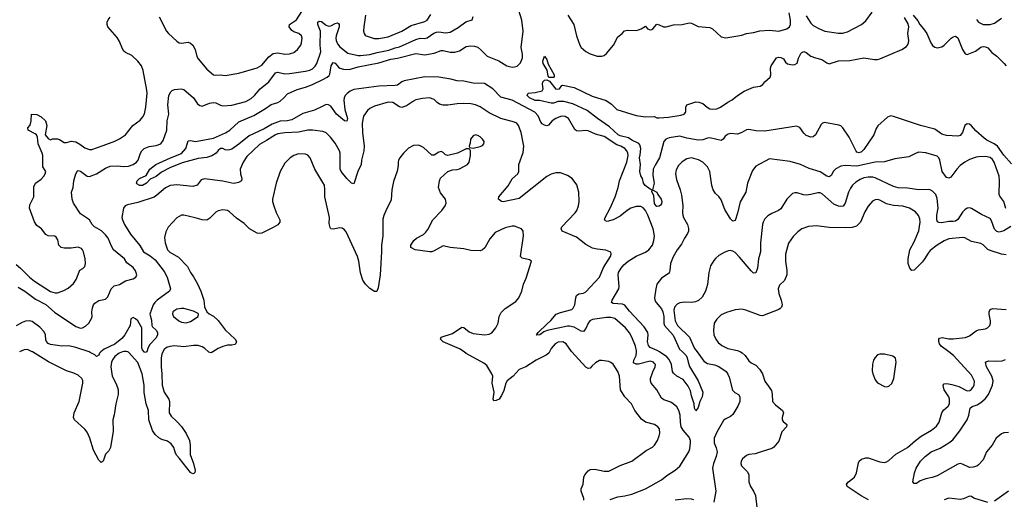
# Model space of a CAD drawing. Header units: inches. Extents: x 1834610 to 2027685, y 642842 to 774116.
# Tile 341 of 632: x 1947362 to 1955934, y 708718 to 712891. Entities that reach past the tile are written whole.
import ezdxf

# ---------------------------------------------------------------- set-up
doc = ezdxf.new("R2010")
doc.units = ezdxf.units.IN
doc.header["$MEASUREMENT"] = 0
for name, color, linetype in [('B9740', 7, 'Continuous'), ('B9741', 7, 'Continuous'), ('B9750', 7, 'Continuous'), ('B9751', 7, 'Continuous')]:
    doc.layers.add(name, color=color, linetype=linetype)

msp = doc.modelspace()

# ---------------------------------------------------------------- linework, layer by layer
at = {"layer": 'B9740', "color": 5}
for points, elevation in [([(1948258.3, 710000), (1948228.9, 709990), (1948190, 709961.4), (1948168.6, 709931.4), (1948160.5, 709910), (1948155.8, 709870), (1948167.5, 709790), (1948199.3, 709730), (1948214.6, 709690), (1948220.3, 709670), (1948219, 709630), (1948200.3, 709550), (1948185.9, 709454.1), (1948171.6, 709408.4), (1948174.7, 709310), (1948153, 709170), (1948138.6, 709141.4), (1948110.4, 709110), (1948090, 709049.3), (1948070, 709039.3), (1948050, 709059), (1948005.3, 709145.3), (1947972, 709250), (1947950, 709303.7), (1947930, 709327.4), (1947839.6, 709410), (1947831.2, 709430), (1947837.2, 709470), (1947879.9, 709570), (1947911.5, 709730), (1947911.5, 709751.5), (1947903.6, 709770), (1947870, 709796.9), (1947834.2, 709814.2), (1947770, 709834.8), (1947613.1, 709913.1), (1947473.8, 710000)], 380), ([(1948069.9, 710000), (1948058.2, 709990), (1948050, 709971.8), (1948030, 709961.2), (1948016.3, 709976.3), (1947976.7, 709996.7), (1947967, 710000)], 360), ([(1948609.6, 710000), (1948599.7, 709980.3), (1948594, 709950), (1948593.9, 709870), (1948600.4, 709810), (1948601.3, 709710), (1948618.6, 709650), (1948659.5, 709590), (1948665.3, 709570), (1948663.7, 709470), (1948680.3, 709440.2), (1948730, 709396.5), (1948770.6, 709350.6), (1948810.8, 709290), (1948839, 709230), (1948846.8, 709190), (1948846.8, 709106.8), (1948874.9, 709030), (1948890.3, 708970), (1948887.1, 708952.9), (1948877.3, 708942.7), (1948870, 708941.2), (1948850, 708952.7), (1948754.6, 709074.6), (1948730, 709098.4), (1948718.4, 709118.4), (1948705.3, 709170), (1948681.8, 709201.8), (1948650, 709223.7), (1948599, 709239), (1948573.4, 709253.4), (1948542.3, 709282.3), (1948517.7, 709317.7), (1948487.2, 709410), (1948483.4, 709490), (1948464.1, 709550), (1948446.2, 709646.2), (1948445.4, 709710), (1948428.4, 709810), (1948390, 709909.8), (1948310, 709997.8), (1948304.1, 710000)], 380), ([(1948467.6, 710000), (1948462.5, 709997.5), (1948450, 709995.6), (1948446.3, 710000)], 360), ([(1949044, 710000), (1949030, 709991.2), (1949010, 709997.4), (1949007.1, 710000)], 380)]:
    msp.add_lwpolyline(points, dxfattribs=dict(at, elevation=elevation))
at = {"layer": 'B9741', "color": 5}
for points, elevation in [([(1948575.6, 712915.6), (1948641.3, 712790), (1948657.3, 712770), (1948730, 712702.7), (1948750, 712690.3), (1948770, 712687.6), (1948830, 712696.4), (1948850, 712686), (1948868.1, 712668.1), (1948890, 712630.7), (1948905, 712570), (1948914.9, 712550), (1948990, 712461.3), (1949050.4, 712410.4), (1949070, 712407), (1949110, 712411.7), (1949150, 712406.3), (1949270, 712424.9), (1949430, 712471.2), (1949470, 712495.9), (1949530, 712567.7), (1949570, 712596.8), (1949610, 712601.6), (1949670, 712591.6), (1949710, 712592.6), (1949750, 712605.8), (1949781, 712630), (1949808.7, 712670), (1949814.8, 712690), (1949821.5, 712730), (1949816.4, 712750), (1949791.6, 712770), (1949750, 712785.3), (1949730, 712798), (1949708.9, 712830), (1949711.2, 712850), (1949770.8, 712890), (1949818.7, 712961.3)], 380), ([(1947330, 710762), (1947370, 710730.3), (1947446.3, 710650), (1947490, 710616.5), (1947630, 710526.3), (1947670, 710513.7), (1947690, 710515.8), (1947745.1, 710534.9), (1947784.2, 710555.8), (1947830, 710595.5), (1947854.7, 710630), (1947887, 710713), (1947912.8, 710727.2), (1947930, 710744), (1947935.8, 710770), (1947933.3, 710810), (1947917.7, 710870), (1947908.9, 710890), (1947899.3, 710899.3), (1947870, 710910.4), (1947810, 710902), (1947750, 710903.2), (1947721.7, 710910), (1947703.4, 710930), (1947695.5, 710975.5), (1947680.2, 711000.2), (1947668, 711008), (1947610, 711009.8), (1947590, 711022.4), (1947552.3, 711070), (1947510, 711099.3), (1947491.1, 711131.1), (1947447.2, 711250), (1947450, 711278.8), (1947484, 711350), (1947484, 711436), (1947499.3, 711470), (1947550, 711504.4), (1947573.3, 711530), (1947584.5, 711550), (1947589.2, 711570), (1947563.7, 711610), (1947562.9, 711710), (1947558, 711730), (1947522, 711810), (1947517.2, 711870), (1947507.8, 711887.8), (1947496.9, 711896.9), (1947436, 711930), (1947434, 711950), (1947452.5, 711972.5), (1947460.9, 712010), (1947466, 712070), (1947510, 712066), (1947550, 712046.3), (1947586.7, 712010), (1947599.6, 711970), (1947582.8, 711890), (1947610, 711856), (1947630, 711846.8), (1947647, 711853), (1947690, 711854), (1947710, 711848), (1947750, 711823), (1947770, 711821.3), (1947810, 711832.7), (1947850, 711827.3), (1947886.9, 711806.9), (1947930, 711774.9), (1947970, 711760.3), (1947990, 711762.6), (1948090, 711796.3), (1948190, 711832.6), (1948230, 711853.8), (1948282.4, 711890), (1948345.6, 711970), (1948410, 712017.7), (1948434.5, 712045.5), (1948448.3, 712071.7), (1948460.7, 712130), (1948471, 712251), (1948470, 712278), (1948438.2, 712450), (1948421.4, 712490), (1948391.1, 712530), (1948337.8, 712577.8), (1948284.6, 712604.6), (1948270, 712616.3), (1948256.5, 712636.5), (1948230, 712702.4), (1948210, 712736.3), (1948128.7, 712830), (1948122.4, 712850), (1948124.2, 712870), (1948131.1, 712890), (1948150, 712913.7)], 380), ([(1947350, 710563.8), (1947408.1, 710530), (1947498.8, 710458.8), (1947590, 710412.3), (1947666, 710346), (1947850, 710221), (1947890, 710207.9), (1947910, 710211.1), (1947935.8, 710224.2), (1947963.5, 710250), (1947988.3, 710290), (1947993.7, 710310), (1947991.3, 710350), (1947995.6, 710384.4), (1948005.6, 710410), (1948016.6, 710423.4), (1948050, 710446.4), (1948110, 710458.4), (1948130, 710480.3), (1948158.4, 710550), (1948184.4, 710575.6), (1948230, 710586), (1948282.5, 710617.5), (1948350, 710635.9), (1948373.3, 710650), (1948380.8, 710670), (1948370, 710705.6), (1948350, 710734.3), (1948296, 710776), (1948274, 710810), (1948179.5, 710890), (1948161.2, 710921.2), (1948132.2, 710990), (1948110, 711019.7), (1948073.5, 711053.5), (1948014.5, 711090), (1947992.3, 711110), (1947968.7, 711150), (1947890, 711200.9), (1947830, 711293.3), (1947818.2, 711330), (1947813.8, 711390), (1947826.4, 711430), (1947833, 711490), (1947850, 711550.8), (1947864.7, 711575.2), (1947870, 711578.4), (1947890, 711572.4), (1947950, 711530.2), (1947970, 711527.7), (1948030, 711550.1), (1948110, 711599.2), (1948150, 711615.1), (1948210, 711619.5), (1948270, 711612.5), (1948310, 711615), (1948350, 711630.2), (1948377.8, 711650), (1948394, 711670), (1948413.6, 711730), (1948424.8, 711750), (1948447.1, 711770), (1948490, 711786.8), (1948550, 711796.5), (1948590, 711810.4), (1948610, 711840.7), (1948644.2, 711930), (1948647, 712010), (1948659.2, 712070), (1948653.1, 712150), (1948661.1, 712230), (1948677.3, 712262.7), (1948690, 712275.2), (1948710, 712284.8), (1948769.2, 712289.2), (1948790, 712284.2), (1948875.5, 712210), (1948910, 712158), (1948930, 712142.8), (1948950, 712139.1), (1949015.3, 712164.7), (1949050, 712171.1), (1949070, 712168.1), (1949110, 712146.9), (1949130, 712141.3), (1949210, 712147.2), (1949330, 712180.2), (1949376.1, 712203.9), (1949405.4, 712230), (1949455.1, 712290), (1949530, 712350.2), (1949590, 712429.2), (1949610, 712434), (1949670, 712420.6), (1949710, 712422.3), (1949850, 712442), (1949887.5, 712452.5), (1949910, 712464.4), (1949934.6, 712485.4), (1949949.7, 712510), (1949985, 712610), (1949979, 712670), (1949979.7, 712790), (1949958, 712850), (1949958.4, 712870), (1949970, 712878), (1949990, 712875.8), (1950000, 712867.4)], 360), ([(1950000, 712137.7), (1949930, 712104.9), (1949826.4, 712073.6), (1949730, 712020.7), (1949690, 712010.9), (1949630, 712006.9), (1949559.1, 711980.9), (1949490, 711940.1), (1949358.8, 711881.2), (1949270, 711807.4), (1949210, 711765.1), (1949190, 711757.6), (1949170, 711757), (1949150, 711759.3), (1949130, 711769.2), (1949110, 711769), (1949090, 711753.2), (1949071.3, 711730), (1949034.8, 711705.2), (1948990, 711692.6), (1948916.7, 711683.3), (1948775.2, 711644.8), (1948670, 711602.9), (1948597.2, 711562.8), (1948550, 711526.2), (1948498, 711502), (1948465.5, 711470), (1948430, 711449.6), (1948407, 711447), (1948382, 711462), (1948379, 711470), (1948386, 711490), (1948403.7, 711510), (1948463.9, 711536.1), (1948494, 711590), (1948547, 711630), (1948675.1, 711690), (1948772.1, 711727.9), (1948809.7, 711770), (1948830, 711837.3), (1948850, 711839.3), (1948891.8, 711831.8), (1949050, 711860.4), (1949154.6, 711905.4), (1949190.4, 711929.6), (1949270, 712000.8), (1949401.6, 712058.4), (1949503.1, 712116.9), (1949550, 712152.6), (1949610, 712169.5), (1949630, 712181.6), (1949662, 712210), (1949693, 712247), (1949777.8, 712282.2), (1949850, 712303.3), (1949910, 712326.8), (1950000, 712371.2)], 340), ([(1950000, 711917.8), (1949910.9, 711930.9), (1949870, 711929.8), (1949788, 711912), (1949670, 711907.3), (1949610, 711899.1), (1949587.8, 711890), (1949510, 711838.4), (1949450, 711805.1), (1949340.9, 711699.1), (1949306.4, 711650), (1949281.3, 711590), (1949284, 711550), (1949295.3, 711510), (1949293, 711490), (1949266.6, 711473.4), (1949230, 711465.1), (1949210, 711467.3), (1949130, 711487.3), (1948972.4, 711507.6), (1948941.7, 711498.3), (1948907.4, 711452.6), (1948870, 711438.5), (1948730, 711454.6), (1948671.9, 711448.1), (1948630, 711426.6), (1948556.9, 711363.1), (1948531.9, 711348.1), (1948390, 711299.2), (1948301.1, 711278.9), (1948279.3, 711270), (1948265.3, 711250), (1948252.4, 711170), (1948256.5, 711150), (1948274.3, 711110), (1948325.5, 711025.5), (1948406.7, 710926.7), (1948440.3, 710870), (1948496.8, 710836.8), (1948541, 710801), (1948619.9, 710699.9), (1948646, 710650), (1948674, 710550), (1948667.6, 710530), (1948558, 710450), (1948537.4, 710430), (1948524.7, 710410), (1948494, 710330), (1948510, 710278), (1948512.2, 710230), (1948518, 710218), (1948550.2, 710190), (1948562, 710170), (1948562, 710150), (1948550, 710123.6), (1948495.5, 710064.5), (1948480.6, 710039.4), (1948470, 710001.2), (1948467.6, 710000)], 360), ([(1950000, 711474.7), (1949931.1, 711590), (1949890, 711689.2), (1949870, 711712), (1949850, 711722), (1949790, 711723.6), (1949750, 711709.6), (1949717.3, 711690), (1949670, 711642.7), (1949629, 711571), (1949594, 711470), (1949562.8, 711330), (1949563.1, 711310), (1949573.4, 711270), (1949594.6, 711214.6), (1949627.7, 711150), (1949627.3, 711130), (1949610, 711106.6), (1949570, 711083.7), (1949470, 711034), (1949450, 711029.4), (1949430, 711034.5), (1949363.7, 711070), (1949316.4, 711116.4), (1949250, 711163), (1949190, 711218), (1949169.8, 711229.8), (1949130, 711236.9), (1949091.3, 711228.7), (1949070, 711216.3), (1949016.9, 711163.1), (1948990, 711147.8), (1948950, 711149.7), (1948890, 711168.2), (1948790, 711189.4), (1948770, 711189.3), (1948730, 711166.6), (1948654.7, 711085.3), (1948633.5, 711046.5), (1948623.1, 710996.9), (1948628, 710950), (1948648.6, 710890), (1948670, 710868.5), (1948743.9, 710823.9), (1948823, 710743), (1948848.8, 710690), (1948875.1, 710655.1), (1948910, 710593.4), (1948939.3, 710530), (1948966.4, 710450), (1948972.3, 710392.3), (1948990.4, 710350.4), (1949012.2, 710332.2), (1949050, 710310.4), (1949090, 710273.7), (1949152.1, 710192), (1949238, 710110), (1949250.4, 710090), (1949244.9, 710075.1), (1949234, 710066), (1949210, 710059.6), (1949170, 710058.3), (1949130, 710048.1), (1949090.7, 710029.3), (1949044, 710000)], 380), ([(1948446.3, 710000), (1948430, 710019.5), (1948426.1, 710033.9), (1948425.2, 710210), (1948389.6, 710269.6), (1948370, 710289.2), (1948350, 710299.3), (1948330.8, 710289.2), (1948323.8, 710230), (1948277.2, 710150), (1948250, 710116.7), (1948190, 710068.3), (1948096.9, 710023.1), (1948069.9, 710000)], 360), ([(1947967, 710000), (1947850, 710039.1), (1947790, 710052.5), (1947730, 710051.4), (1947690, 710055.9), (1947630, 710066.2), (1947610, 710073.8), (1947595.3, 710090), (1947590, 710104.5), (1947585.8, 710150), (1947576, 710176), (1947537.1, 710217.1), (1947470, 710264.8), (1947450, 710269.8), (1947413, 710267), (1947383.2, 710256.8), (1947330, 710227.8)], 360), ([(1949007.1, 710000), (1948974, 710030), (1948950, 710045.3), (1948915.4, 710055.4), (1948875.5, 710055.5), (1948790, 710046.1), (1948710, 710052.8), (1948670, 710048.7), (1948640.9, 710039.1), (1948619.8, 710020.2), (1948609.6, 710000)], 380), ([(1947473.8, 710000), (1947470, 710002.4), (1947430, 710021.2), (1947401.4, 710018.6), (1947361.7, 710000)], 380), ([(1948304.1, 710000), (1948290, 710005.3), (1948270, 710004), (1948258.3, 710000)], 380)]:
    msp.add_lwpolyline(points, dxfattribs=dict(at, elevation=elevation))
at = {"layer": 'B9741', "color": 5, "elevation": 380}
msp.add_lwpolyline([(1948770, 710379.1), (1948730, 710372.4), (1948695.5, 710350), (1948693, 710330), (1948700.5, 710310), (1948747.3, 710270), (1948770, 710259.5), (1948810, 710252.2), (1948850, 710264.2), (1948917.2, 710310), (1948919, 710330), (1948914.5, 710334.5), (1948875.8, 710355.8), (1948790, 710377.7)], close=True, dxfattribs=at)
at = {"layer": 'B9750', "color": 5}
for points, elevation in [([(1951973.8, 710000), (1951969.1, 709990.9), (1951946.9, 709973.1), (1951859.1, 709930), (1951768.7, 709871.3), (1951710, 709846.6), (1951657.1, 709790), (1951606, 709750), (1951594.3, 709730), (1951576.5, 709663.5), (1951558, 709622), (1951537.3, 709590), (1951510, 709577), (1951490, 709574), (1951483.6, 709590), (1951493.3, 709650), (1951476.8, 709730), (1951480.4, 709790), (1951473.7, 709810), (1951430, 709881.6), (1951403.3, 709903.3), (1951250, 709987.6), (1951230.7, 710000)], 380), ([(1952272.6, 708710), (1952273.4, 708726.6), (1952251.1, 708790), (1952249.6, 708810), (1952268, 708850), (1952274.2, 708910), (1952281, 708930), (1952310, 708967.2), (1952330, 708978.3), (1952370, 708981.8), (1952450, 708962), (1952490, 708963.1), (1952590, 709011.7), (1952690, 709050.3), (1952817.2, 709142.7), (1952870, 709172.2), (1952887.8, 709190), (1952914.3, 709230), (1952929.7, 709270), (1952934.3, 709294.3), (1952931.5, 709330), (1952917, 709350), (1952890, 709367.8), (1952810, 709389.7), (1952775.5, 709415.5), (1952717.4, 709490), (1952688.1, 709548.1), (1952629.6, 709610), (1952593, 709670), (1952585.1, 709790), (1952569.8, 709830), (1952530, 709894), (1952510, 709909.6), (1952490, 709917.6), (1952430, 709927), (1952410, 709924.5), (1952373.8, 709906.2), (1952342.5, 709877.5), (1952330, 709858), (1952310, 709855.3), (1952290, 709868.7), (1952170, 710000)], 380), ([(1952504.1, 708715.9), (1952570, 708739.5), (1952630, 708747.5), (1952690, 708762.3), (1952810, 708808.7), (1952950, 708886.7), (1952995.8, 708924.2), (1953070, 708972), (1953110, 709005.5), (1953188.6, 709130), (1953196.9, 709156.9), (1953202.3, 709210), (1953201.2, 709230), (1953190, 709258.7), (1953138.7, 709318.7), (1953121.4, 709350), (1953114, 709390), (1953111.7, 709451.7), (1953101.5, 709490), (1953082, 709522), (1953050, 709549.6), (1953030, 709562), (1952970, 709583.6), (1952950, 709598.4), (1952909.7, 709669.8), (1952859.7, 709730), (1952852.6, 709750), (1952854.5, 709770), (1952873.7, 709826.3), (1952894.5, 709870), (1952896, 709890), (1952890, 709899.6), (1952879.6, 709910), (1952850, 709918.9), (1952750, 709895), (1952730, 709894.6), (1952706, 709906), (1952707.8, 709930), (1952729, 709970), (1952731.9, 710000)], 360), ([(1953132.8, 710000), (1953165.2, 709970), (1953174.4, 709950), (1953180.4, 709910), (1953193.1, 709873.1), (1953267.6, 709750), (1953310.4, 709650), (1953304, 709610), (1953282, 709570), (1953270, 709518), (1953250, 709489), (1953236, 709510), (1953235.1, 709550), (1953210, 709619), (1953201, 709661), (1953182.5, 709702.5), (1953139.5, 709759.5), (1953084.5, 709790), (1953054.5, 709814.5), (1953045.7, 709830), (1953037.3, 709890), (1953015.8, 709935.7), (1952996.6, 709956.6), (1952931.8, 710000)], 340), ([(1953259.9, 710000), (1953319.6, 709919.6), (1953350, 709900.7), (1953410, 709889.2), (1953450, 709873.8), (1953511.8, 709830), (1953527.8, 709807.8), (1953540, 709780), (1953569, 709669), (1953588.8, 709648.8), (1953620.7, 709630), (1953633, 709610), (1953632, 709570), (1953614.4, 709530), (1953570, 709456), (1953550, 709438.7), (1953504.3, 709415.7), (1953490, 709403.7), (1953430, 709301.6), (1953407, 709250), (1953407.9, 709210), (1953427, 709167), (1953433, 709130), (1953425.5, 709090), (1953402.6, 709030), (1953393, 708990), (1953422.6, 708790), (1953406, 708694)], 360), ([(1953637, 710000), (1953652.9, 709992.8), (1953678, 709970), (1953710, 709923.1), (1953730, 709905.3), (1953770, 709886.4), (1953806.8, 709846.8), (1953829, 709809), (1953850, 709747.3), (1953906.1, 709666.1), (1953914.1, 709634.1), (1953917.4, 709570), (1953941, 709541), (1954003, 709490), (1954010.5, 709470), (1954001.3, 709430), (1954001.6, 709410), (1954010, 709394.8), (1954042, 709370), (1954038, 709350), (1953995.9, 709304.1), (1953970, 709225.2), (1953928.2, 709171.8), (1953910, 709160.9), (1953818, 709130), (1953765.5, 709114.5), (1953710, 709107.8), (1953690, 709099.7), (1953654.9, 709070), (1953642.4, 709050), (1953639.5, 709030), (1953644.9, 709010), (1953697.3, 708957.3), (1953710.3, 708930.3), (1953710.5, 708869.5), (1953724.9, 708830), (1953750.4, 708790), (1953767.2, 708750), (1953783.4, 708623.4)], 380), ([(1954753, 708713), (1954689.1, 708749.1), (1954566, 708830), (1954559.3, 708850), (1954577.2, 708870), (1954630, 708910.8), (1954647.6, 708950), (1954664.7, 709035.2), (1954672, 709050), (1954691.2, 709068.8), (1954730, 709080.3), (1954750, 709078.7), (1954850, 709043.1), (1954890, 709038.7), (1954910, 709044.2), (1954930, 709054.9), (1954988.7, 709111.3), (1955090, 709168), (1955160.4, 709230), (1955210, 709266.4), (1955299.6, 709320.4), (1955344, 709356), (1955366, 709390), (1955389.8, 709470.2), (1955406.2, 709493.8), (1955446, 709530), (1955456, 709550), (1955457.6, 709590), (1955451.8, 709610), (1955410.9, 709670), (1955403.5, 709690), (1955401.1, 709710), (1955410, 709723.8), (1955433.5, 709726.5), (1955478.1, 709718.1), (1955538.4, 709698.4), (1955610, 709662.6), (1955634.9, 709665.1), (1955650, 709675.3), (1955660.4, 709690), (1955670.7, 709710), (1955673.4, 709746.6), (1955650, 709798.9), (1955490.6, 709970.6), (1955450.8, 710000)], 380), ([(1955970, 709299), (1955930, 709296.5), (1955910, 709287.8), (1955864.4, 709250), (1955829.1, 709190), (1955780.3, 709130), (1955750, 709062.7), (1955710, 709017.2), (1955694.2, 709005.8), (1955663.1, 708996.9), (1955630, 708996.3), (1955570, 709024.4), (1955550, 709028.5), (1955530, 709025.1), (1955350, 708923.1), (1955307.5, 708907.5), (1955250, 708897.2), (1955202.4, 708877.6), (1955170, 708857.2), (1955150, 708855.3), (1955139, 708870), (1955152, 708950), (1955167.6, 708990), (1955204.7, 709050), (1955244.2, 709090), (1955296.9, 709130), (1955376.1, 709163.9), (1955451, 709209), (1955485, 709235), (1955546.4, 709313.6), (1955609.8, 709410), (1955626.8, 709450), (1955636.9, 709510), (1955655, 709525), (1955698.6, 709541.4), (1955730, 709559.4), (1955767.7, 709592.3), (1955795.3, 709630), (1955832.4, 709710), (1955838.6, 709750), (1955825.6, 709790), (1955779.6, 709870), (1955771.8, 709910), (1955781.6, 709918.4), (1955798.2, 709921.8), (1955870, 709919.3), (1955916, 709924), (1955944.9, 709935.1)], 360), ([(1955970, 708789.7), (1955850, 708701.3)], 380), ([(1953230, 708713.3), (1953210, 708720.8), (1953170, 708721), (1953070, 708710.4)], 360), ([(1955790, 708691.6), (1955670, 708729.4), (1955650, 708744), (1955630, 708745.2), (1955578, 708722), (1955550, 708717), (1955450, 708729.4), (1955410, 708715.1)], 380)]:
    msp.add_lwpolyline(points, dxfattribs=dict(at, elevation=elevation))
at = {"layer": 'B9750', "color": 5, "elevation": 420}
msp.add_lwpolyline([(1954890, 709980.5), (1954850, 709979.6), (1954830, 709974.5), (1954808.6, 709951.4), (1954796.3, 709930), (1954786.2, 709893.8), (1954784.1, 709835.9), (1954788.4, 709810), (1954810, 709757.3), (1954830, 709732.7), (1954890, 709699.1), (1954910, 709696.3), (1954930, 709702), (1954953.9, 709726.1), (1954972.8, 709770), (1954992.6, 709910), (1954987, 709947), (1954962.5, 709962.5)], close=True, dxfattribs=at)
at = {"layer": 'B9751', "color": 5}
for points, elevation in [([(1950000, 712371.2), (1950038, 712390), (1950055, 712405), (1950062.1, 712417.9), (1950075, 712490), (1950090, 712518), (1950110, 712512.6), (1950137.9, 712477.9), (1950150, 712469.4), (1950180.9, 712460.9), (1950230, 712457.2), (1950310, 712481.1), (1950490, 712515.6), (1950593.7, 712546.3), (1950650, 712554.6), (1950810, 712597.4), (1950890, 712584.2), (1950970, 712599.8), (1951030, 712623), (1951050, 712622.7), (1951110, 712608.3), (1951150, 712608.4), (1951190, 712620.3), (1951250, 712657.6), (1951290, 712664), (1951321, 712661), (1951350.8, 712650.8), (1951383.8, 712623.8), (1951432.9, 712572.9), (1951532.9, 712532.9), (1951604.4, 712490), (1951650, 712478.5), (1951670, 712479.3), (1951693, 712487), (1951723.3, 712516.7), (1951739.8, 712560.2), (1951740.8, 712590), (1951727.3, 712650), (1951745.5, 712790), (1951734.2, 712885.8), (1951707.7, 712970)], 340), ([(1952134.8, 712930), (1952187.8, 712850), (1952211, 712751), (1952237.3, 712670), (1952250, 712648.9), (1952290, 712614.3), (1952330, 712592.9), (1952390, 712572.4), (1952430, 712572.4), (1952450, 712580.4), (1952470, 712596.4), (1952532.1, 712667.9), (1952570, 712740.5), (1952606.6, 712770), (1952627.1, 712792.9), (1952650, 712800.2), (1952730, 712798), (1952750, 712801.3), (1952774, 712810), (1952810, 712834), (1952826.8, 712810), (1952850, 712803.1), (1952866.2, 712806.2), (1952874.5, 712810), (1952910, 712850.8), (1952930, 712847.3), (1952968.5, 712828.5), (1952990, 712828.2), (1953052.8, 712847.2), (1953130, 712850.3), (1953190, 712862.3), (1953210, 712859.6), (1953270, 712831.8), (1953370, 712822.4), (1953393.4, 712810), (1953470, 712742), (1953510, 712733), (1953650, 712757.4), (1953689.8, 712770.2), (1953750, 712778.6), (1953805.8, 712794.2), (1953890, 712799.4), (1953970, 712791), (1954041.3, 712810), (1954065.3, 712830), (1954073.9, 712850), (1954073.4, 712886.6), (1954061.6, 712950)], 340), ([(1954210, 712925.3), (1954250, 712860.3), (1954270, 712840.3), (1954324, 712810), (1954371.5, 712791.5), (1954490, 712774.6), (1954525.3, 712774.7), (1954570, 712784.9), (1954690, 712848), (1954730, 712882), (1954784.7, 712955.3)], 340), ([(1950000, 712867.4), (1950025.8, 712845.8), (1950050, 712835.5), (1950070, 712837.7), (1950110, 712858.5), (1950130, 712862.7), (1950137.4, 712857.4), (1950143.6, 712850), (1950144.5, 712830), (1950116.8, 712750), (1950114.3, 712730), (1950116.6, 712710), (1950130, 712679.7), (1950150, 712655.9), (1950220.1, 712600.1), (1950310, 712578.9), (1950330, 712578.5), (1950410, 712587), (1950473.9, 712606.1), (1950575.2, 712624.8), (1950630, 712644.7), (1950670, 712653.6), (1950810, 712719.6), (1950850, 712728.9), (1950890, 712727.5), (1950910, 712732.5), (1950966.8, 712773.2), (1950990, 712782.2), (1951010, 712785.2), (1951070, 712775.8), (1951110, 712783.6), (1951178.5, 712821.5), (1951246.5, 712873.5), (1951301.2, 712890), (1951310, 712918.8)], 360), ([(1950372.3, 712930), (1950356.9, 712830), (1950355.8, 712790), (1950360.5, 712770), (1950370, 712757.3), (1950378.8, 712750), (1950448.1, 712728.1), (1950490, 712727.4), (1950570, 712742.5), (1950689.7, 712790), (1950770, 712839.1), (1950890, 712873.7), (1950910, 712885.4), (1950942.8, 712937.2)], 380), ([(1955996.2, 711636.2), (1955930, 711711.2), (1955874.3, 711790), (1955847.1, 711810), (1955782.4, 711842.4), (1955759, 711859), (1955684.9, 711924.9), (1955650, 711967.1), (1955630, 711983.1), (1955610, 711984.7), (1955590.4, 711970), (1955570, 711909.2), (1955550, 711883.7), (1955530, 711876.2), (1955430, 711883.5), (1955390, 711895.6), (1955330, 711938.5), (1955205.2, 711970), (1954970, 712049.3), (1954946.4, 712053.6), (1954916, 712044), (1954833.2, 711966.8), (1954817.3, 711942.7), (1954797.3, 711890), (1954710, 711761.6), (1954690, 711741.5), (1954670, 711732.6), (1954650, 711739.6), (1954645.5, 711745.5), (1954584, 711870), (1954529.6, 711950), (1954510, 711966), (1954492.2, 711972.2), (1954370, 711996.9), (1954350, 711991.8), (1954340.3, 711979.8), (1954290, 711889.3), (1954270, 711872.3), (1954250.4, 711869.6), (1954210, 711883.6), (1954190, 711902.9), (1954153.5, 711953.5), (1954124.2, 711964.2), (1953850, 711920.9), (1953770, 711924.3), (1953710, 711935.4), (1953690, 711933.3), (1953650.1, 711909.9), (1953610, 711894.1), (1953550, 711900.8), (1953530, 711894.5), (1953503.9, 711876), (1953487.4, 711852.6), (1953470, 711840.4), (1953370, 711862.6), (1953350, 711861.1), (1953310, 711844.3), (1953270, 711842.4), (1953170, 711859.5), (1953110, 711877.6), (1953015.8, 711864.2), (1952988.5, 711851.5), (1952969.4, 711830), (1952933.1, 711690), (1952893.8, 711626.2), (1952877.8, 711590), (1952873.9, 711533.9), (1952886.7, 711470), (1952872, 711410), (1952910, 711391), (1952917.3, 711370), (1952947.7, 711330), (1952953, 711310), (1952950.4, 711289.6), (1952941.4, 711278.6), (1952930, 711269), (1952910, 711265.2), (1952890, 711289.3), (1952881.5, 711361.5), (1952866, 711394), (1952869, 711409), (1952850, 711416), (1952807.2, 711447.2), (1952794, 711470), (1952783.1, 711510), (1952770, 711532.7), (1952760.7, 711570), (1952765.6, 711630), (1952758, 711690), (1952765.2, 711714.8), (1952768.8, 711770), (1952761.9, 711801.9), (1952753.6, 711813.6), (1952690, 711844), (1952663, 711863), (1952590, 711880.4), (1952571.8, 711890), (1952498.2, 711958.1), (1952391.8, 712030), (1952301.7, 712101.7), (1952178.5, 712158.5), (1952099.7, 712179.7), (1952050, 712177.7), (1952010, 712163.8), (1951990, 712163.8), (1951888.4, 712188.4), (1951850, 712187.6), (1951801.5, 712210), (1951779.7, 712230), (1951789.6, 712250.4), (1951850, 712256.4), (1951910, 712270.8), (1951918.7, 712290), (1951914, 712330), (1951917.6, 712350), (1951930, 712365.5), (1951950, 712368.2), (1951974.9, 712354.9), (1952030, 712284.9), (1952062, 712290), (1952082, 712318), (1952090, 712322), (1952190, 712299.5), (1952345.8, 712225.8), (1952466.8, 712186.8), (1952515.2, 712155.2), (1952562, 712110), (1952730, 712057.3), (1952810, 712046), (1952890, 712047.7), (1952910, 712037.6), (1952930, 712035.6), (1953010, 712043.1), (1953118.7, 712061.3), (1953148, 712070), (1953158, 712082), (1953162, 712090), (1953162, 712130), (1953169, 712150), (1953250, 712176.3), (1953274.6, 712174.6), (1953310, 712162.8), (1953348.5, 712128.5), (1953370, 712116.4), (1953390, 712112), (1953430, 712115.3), (1953462.7, 712130), (1953526.5, 712173.5), (1953565.8, 712194.2), (1953610, 712230.7), (1953668.7, 712270), (1953750, 712302.8), (1953810, 712311.3), (1953832.9, 712327.1), (1953849.3, 712350.7), (1953895.3, 712390), (1953901.2, 712410), (1953899.3, 712470), (1953905.2, 712490), (1953950, 712558), (1953970, 712563.8), (1953990, 712563), (1954010.4, 712550.4), (1954030, 712521), (1954048, 712508), (1954090, 712497.3), (1954110, 712500.7), (1954130, 712512), (1954142.9, 712557.1), (1954162.9, 712597.1), (1954170, 712606), (1954190, 712614.8), (1954210, 712604.9), (1954250, 712572.7), (1954290, 712558), (1954345.5, 712545.5), (1954390, 712514.8), (1954410, 712507.3), (1954490, 712532.7), (1954590, 712534.9), (1954710, 712557.7), (1954804.2, 712544.2), (1954830, 712545.5), (1954850.2, 712550.2), (1955042, 712630), (1955081.4, 712658.6), (1955092.2, 712670), (1955101, 712690), (1955102.4, 712710), (1955093.6, 712770), (1955102, 712830), (1955095.8, 712855.8), (1955063.9, 712910)], 320), ([(1955141.7, 712930), (1955180.2, 712880.2), (1955197.4, 712850), (1955231.9, 712811.9), (1955261.1, 712770), (1955295.3, 712690), (1955310, 712666.4), (1955330, 712650.4), (1955350, 712644.9), (1955390, 712655.3), (1955411.6, 712668.4), (1955472.8, 712730), (1955490, 712741.2), (1955510, 712746.5), (1955530, 712734), (1955570, 712630.8), (1955593.7, 712593.7), (1955610, 712587.3), (1955683.3, 712616.7), (1955730, 712650.4), (1955750, 712657.1), (1955770, 712654.9), (1955790, 712644.9), (1955826.6, 712606.6), (1955870, 712573.4), (1955932.7, 712510), (1955950.4, 712490)], 320), ([(1955692.9, 712892.9), (1955708.4, 712870), (1955750.3, 712850.3), (1955810, 712848.2), (1955850, 712861.8), (1955910, 712904.9)], 340), ([(1952931.8, 710000), (1952912.7, 710012.7), (1952850, 710039.3), (1952835.8, 710055.8), (1952826.5, 710090), (1952834.2, 710145.8), (1952830.8, 710170), (1952799.5, 710219.5), (1952670, 710354.7), (1952630, 710407.3), (1952610, 710416.5), (1952530, 710422.6), (1952514.7, 710430), (1952519.8, 710450), (1952577.7, 710550), (1952580.2, 710570), (1952572, 710670), (1952576.3, 710690), (1952597.5, 710730), (1952621, 710759), (1952660.3, 710790), (1952727.8, 710832.2), (1952810, 710869.6), (1952840.7, 710890), (1952871.6, 710930), (1952884.1, 710970), (1952889.9, 711009.9), (1952878.1, 711070), (1952830, 711190.9), (1952810, 711231.7), (1952790, 711254.2), (1952770, 711264.8), (1952730, 711266.8), (1952681.3, 711250), (1952650, 711230.8), (1952590, 711181.8), (1952528.3, 711148.3), (1952475.6, 711135.6), (1952461.4, 711141.5), (1952454.5, 711150), (1952458.3, 711170), (1952504.1, 711250), (1952546.2, 711350), (1952571.1, 711430), (1952584.2, 711490), (1952648.8, 711650), (1952658.5, 711710), (1952656.8, 711730), (1952648.3, 711750), (1952629.6, 711770), (1952595.6, 711790), (1952561.2, 711801.2), (1952450, 711874.6), (1952374.2, 711894.2), (1952310, 711923.1), (1952290, 711925.8), (1952230, 711919.8), (1952210, 711923.5), (1952195.3, 711935.3), (1952139.7, 712030), (1952110, 712049.7), (1952090, 712052.1), (1952070, 712047.6), (1952030, 712031.3), (1951998.5, 712010), (1951965.6, 711974.4), (1951950, 711967.1), (1951930, 711972.5), (1951910, 711985), (1951898.5, 711998.5), (1951874.8, 712054.8), (1951845.6, 712085.6), (1951650, 712189.9), (1951550, 712215.4), (1951479.8, 712290), (1951410, 712334.2), (1951310, 712339), (1951230, 712354.6), (1951170, 712359.8), (1951114.4, 712374.4), (1951010, 712391.3), (1950890, 712392.4), (1950710, 712357.4), (1950688.5, 712350), (1950650, 712321.9), (1950630, 712317.1), (1950490, 712312), (1950270, 712284), (1950238.5, 712270), (1950212.6, 712250), (1950194.2, 712230), (1950186, 712210), (1950183.4, 712190), (1950192.1, 712110), (1950216.6, 712030), (1950210, 712006.6), (1950190, 712010.8), (1950119.9, 712070), (1950070, 712139.4), (1950050, 712151.3), (1950030, 712151.7), (1950000, 712137.7)], 340), ([(1952731.9, 710000), (1952732.8, 710010), (1952722, 710050), (1952690, 710129.4), (1952670, 710167.3), (1952636.4, 710210), (1952542, 710290), (1952510, 710298.9), (1952470, 710299.1), (1952350, 710282.2), (1952325.4, 710270), (1952310, 710252), (1952290, 710203.6), (1952270, 710179.1), (1952250, 710180.9), (1952190, 710215.5), (1952150, 710224.3), (1952130, 710224.1), (1951953.5, 710186.5), (1951925.3, 710174.8), (1951890, 710148.4), (1951865.1, 710145.1), (1951862.7, 710150), (1951875.1, 710170), (1951950, 710243.2), (1951987.1, 710272.9), (1952032.5, 710327.5), (1952070, 710344.4), (1952169.2, 710370), (1952179.6, 710380.4), (1952195.6, 710410), (1952202.6, 710470), (1952210, 710490.7), (1952230, 710506), (1952270, 710512.7), (1952290, 710522), (1952410, 710650.5), (1952444.1, 710735.9), (1952504.5, 710830), (1952511.8, 710850), (1952509.2, 710869.2), (1952465.6, 710885.6), (1952390, 710893.5), (1952350, 710904.4), (1952290, 710934.7), (1952210, 710998.2), (1952084.5, 711050), (1952077.4, 711070), (1952082.2, 711090), (1952198.3, 711210), (1952212.6, 711230), (1952226.3, 711270), (1952231.5, 711310), (1952229.6, 711390), (1952213.1, 711453.1), (1952172, 711510), (1952130, 711536.3), (1952070, 711558.7), (1952030, 711557.4), (1951990, 711547.1), (1951950, 711526), (1951710, 711334.3), (1951570, 711306.6), (1951555.3, 711310), (1951530, 711329), (1951533.2, 711350), (1951614.8, 711445.2), (1951650, 711506.8), (1951699.5, 711550), (1951707, 711570), (1951706.9, 711630), (1951744.7, 711735.3), (1951752.4, 711790), (1951728.3, 711908.3), (1951704.2, 711970), (1951690, 711989.5), (1951670, 711999.7), (1951550, 712031.3), (1951450, 712081.8), (1951370, 712133.1), (1951330, 712150.7), (1951290, 712158.8), (1951230, 712160.8), (1951170, 712159), (1951090, 712147.1), (1951047.8, 712147.8), (1951017.2, 712157.2), (1950997, 712170), (1950970, 712197), (1950931.2, 712211.2), (1950870, 712206), (1950810, 712192.3), (1950790, 712183), (1950730, 712140.5), (1950690, 712128.2), (1950670, 712131.2), (1950610, 712169.7), (1950570, 712173.5), (1950450, 712137.4), (1950410, 712116.9), (1950390, 712099.7), (1950356.1, 712050), (1950343.6, 711990), (1950345.4, 711910), (1950361.8, 711790), (1950357.2, 711750), (1950336.8, 711670), (1950334.5, 711630), (1950305.8, 711570), (1950270, 711462), (1950250, 711469), (1950210, 711509.7), (1950161.7, 711570), (1950151.1, 711590), (1950153.3, 711650), (1950150.8, 711730), (1950146.4, 711750), (1950110, 711816.3), (1950068.1, 711868.1), (1950030, 711905.6), (1950010, 711916.3), (1950000, 711917.8)], 360), ([(1951230.7, 710000), (1951190, 710026.2), (1951050, 710087.9), (1951025.1, 710110), (1951032.7, 710130), (1951130, 710160.3), (1951210, 710214.4), (1951230, 710212.7), (1951274.2, 710174.2), (1951310, 710160.8), (1951411.1, 710148.9), (1951450, 710154), (1951473.5, 710166.5), (1951507.3, 710210), (1951527.6, 710250), (1951537.6, 710310), (1951555.2, 710344.8), (1951590, 710379.3), (1951681.3, 710438.7), (1951708.1, 710471.9), (1951735.1, 710530), (1951747, 710590), (1951770, 710641), (1951819, 710790), (1951800.9, 710800.9), (1951737.5, 710817.5), (1951722.7, 710830), (1951749.4, 711010), (1951746.6, 711050), (1951730, 711072.3), (1951670, 711093.3), (1951650, 711094.7), (1951590, 711080.5), (1951501.6, 711038.4), (1951454.7, 710985.3), (1951412.8, 710907.3), (1951391.4, 710888.6), (1951370, 710880.5), (1951290, 710883.6), (1951230, 710898), (1951110, 710908), (1951050, 710922.9), (1950970, 710880.7), (1950950, 710872.3), (1950932.5, 710872.5), (1950806, 710890), (1950768, 710910), (1950768, 710930), (1950794, 710970), (1950817.2, 710990), (1950876.9, 711023.1), (1950897.7, 711042.3), (1950914.5, 711065.5), (1950959.5, 711150), (1951037.6, 711230), (1951065.6, 711270), (1951074, 711294), (1951069.5, 711329.5), (1951024.9, 711384.9), (1951009.6, 711429.7), (1951017.6, 711490), (1951026.5, 711513.5), (1951090, 711570.7), (1951130, 711584.9), (1951170, 711587.7), (1951190, 711594), (1951262, 711630), (1951274, 711650), (1951288, 711710), (1951286, 711750), (1951282, 711762), (1951270, 711766), (1951250, 711766), (1951174, 711730), (1951090.7, 711709.3), (1951070, 711715.3), (1951050, 711735.3), (1951030, 711744), (1951010, 711739), (1950970, 711713.2), (1950950, 711713.2), (1950878.3, 711778.3), (1950850, 711794.5), (1950830, 711799.5), (1950790, 711797), (1950745.8, 711774.2), (1950702.8, 711730), (1950671, 711690), (1950661, 711670), (1950656, 711650), (1950658, 711622), (1950647.5, 711572.5), (1950616, 711484), (1950600.7, 711410), (1950597.5, 711322.5), (1950550, 711228.7), (1950532.5, 711187.5), (1950524.7, 711155.3), (1950523.7, 711010), (1950512, 710930), (1950513.4, 710870), (1950501.3, 710670), (1950483.4, 710556.6), (1950470, 710526), (1950450, 710527), (1950410, 710551.1), (1950372.2, 710590), (1950350, 710624.7), (1950329.4, 710689.4), (1950313.8, 710790), (1950302.3, 710830), (1950204.9, 711044.9), (1950190, 711062.7), (1950170, 711076), (1950150, 711080.9), (1950090, 711067.3), (1950071.9, 711071.9), (1950064, 711084), (1950056.3, 711116.3), (1950058.3, 711170), (1950017.7, 711350), (1950019.3, 711410), (1950014.7, 711450), (1950000, 711474.7)], 380), ([(1955947.1, 711247), (1955930.5, 711310.5), (1955894.3, 711354.3), (1955889.8, 711370), (1955892.2, 711490), (1955888.9, 711530), (1955846.8, 711650), (1955830, 711675.5), (1955810, 711692.3), (1955770, 711699.4), (1955710, 711697.4), (1955690, 711694.8), (1955630, 711673.7), (1955590, 711651.2), (1955550, 711621.3), (1955521.3, 711590), (1955470, 711520.5), (1955450, 711511.8), (1955430, 711517), (1955392.8, 711570), (1955373.7, 711670), (1955365.1, 711690), (1955350, 711702.4), (1955250, 711733), (1955190, 711736.9), (1955166, 711730), (1955103.1, 711696.9), (1954981.2, 711678.8), (1954890, 711652.8), (1954810, 711652.2), (1954650, 711615.9), (1954550, 711623.2), (1954510, 711616.2), (1954466.4, 711593.6), (1954447.3, 711572.7), (1954425.4, 711534.6), (1954410, 711523.5), (1954390, 711528), (1954330, 711566.5), (1954235.9, 711595.9), (1954159, 711630), (1954070, 711655.6), (1953890, 711679.6), (1953770, 711615.4), (1953740.8, 711579.2), (1953699.5, 711470), (1953683.6, 711390), (1953633.8, 711306.1), (1953611.9, 711208.1), (1953590, 711144), (1953570, 711137.2), (1953550, 711158), (1953500.5, 711240.5), (1953470, 711322.7), (1953450, 711352.7), (1953420.1, 711380.1), (1953399.6, 711410), (1953388.7, 711448.7), (1953371.5, 711570), (1953351.1, 711611.1), (1953310.5, 711650.5), (1953272.9, 711672.9), (1953210, 711687.7), (1953170, 711680.4), (1953130, 711654.7), (1953097.8, 711622.2), (1953076.8, 711583.2), (1953071.2, 711550), (1953079.3, 711499.3), (1953113.4, 711410), (1953125.1, 711365.1), (1953135.4, 711275.4), (1953131.8, 711210), (1953134.9, 711190), (1953140.3, 711170), (1953177.4, 711110), (1953185.5, 711074.5), (1953184.2, 711050), (1953177, 711030), (1953149.3, 710990.7), (1953123, 710937), (1953084.7, 710890), (1953050, 710827.3), (1953027.8, 710770), (1953022.3, 710710), (1953015.4, 710684.6), (1952950, 710642.5), (1952910.2, 710590), (1952899.8, 710550), (1952889.1, 710470), (1952892.6, 710450), (1952902.7, 710430), (1952950, 710375.9), (1952962, 710350), (1952969.1, 710310), (1952968.6, 710250), (1952976.6, 710230), (1953050, 710146), (1953105.4, 710025.4), (1953132.8, 710000)], 340), ([(1955990, 711092), (1955930, 711055.1), (1955890, 711042.3), (1955870, 711048.3), (1955848.6, 711068.6), (1955822.3, 711142.3), (1955810, 711161.7), (1955736.6, 711196.6), (1955650, 711247.6), (1955630, 711254.5), (1955610, 711252.3), (1955590, 711238), (1955570, 711217), (1955530, 711153.3), (1955510, 711139.3), (1955490, 711134.4), (1955450, 711134.6), (1955390, 711123.1), (1955365.3, 711125.3), (1955352.6, 711132.6), (1955346.2, 711150), (1955347.2, 711190), (1955358.2, 711250), (1955350, 711334), (1955336.8, 711370), (1955310, 711398.5), (1955290, 711410.9), (1955270, 711413.3), (1955190, 711409.8), (1955090, 711424), (1955010, 711429), (1954970, 711440.7), (1954810, 711514.6), (1954790, 711520.4), (1954750, 711521), (1954710, 711514.2), (1954679.2, 711500.8), (1954641.8, 711478.2), (1954612.4, 711450), (1954594, 711426), (1954576.8, 711390), (1954550, 711293.3), (1954530, 711269.8), (1954510, 711266.6), (1954490.2, 711269.8), (1954450, 711284.5), (1954350, 711373.6), (1954330, 711383.6), (1954310, 711384.7), (1954250, 711368.6), (1954210, 711364.4), (1954186.5, 711366.5), (1954130, 711385.4), (1954110, 711385.4), (1954090, 711379.1), (1954041.7, 711330), (1953990, 711246.6), (1953968.8, 711231.2), (1953910, 711205.6), (1953875.9, 711184.1), (1953850, 711157.6), (1953834, 711130), (1953827.9, 711107.9), (1953812.6, 710950), (1953811.6, 710870), (1953795.3, 710810), (1953786, 710730), (1953770, 710689.2), (1953750, 710686.6), (1953730, 710704.5), (1953630, 710825.8), (1953590, 710866.2), (1953570, 710877.3), (1953550, 710881.7), (1953530, 710879.1), (1953495.1, 710864.9), (1953450, 710838.9), (1953423, 710817), (1953404.2, 710795.8), (1953375.8, 710750), (1953360.9, 710690), (1953350, 710588), (1953333.4, 710530), (1953302.9, 710477.1), (1953271.7, 710448.3), (1953244.4, 710435.6), (1953210.2, 710429.8), (1953150, 710434.2), (1953110, 710428.2), (1953085.5, 710414.5), (1953063.7, 710390), (1953056, 710364), (1953067.8, 710270), (1953090, 710230.3), (1953193.4, 710130), (1953237.7, 710030), (1953259.9, 710000)], 360), ([(1955950, 710845.4), (1955910, 710852.2), (1955810, 710881.5), (1955791.9, 710891.9), (1955750, 710932.9), (1955730, 710943.9), (1955650, 710960.4), (1955590, 710994), (1955570, 710995.5), (1955450, 710982.9), (1955410, 710968.1), (1955350, 710930.6), (1955290, 710881.4), (1955270, 710859.3), (1955236.9, 710803.1), (1955218.9, 710781.1), (1955150, 710712.6), (1955130, 710709.6), (1955112.8, 710730), (1955097.2, 710770), (1955097.6, 710810), (1955112.4, 710890), (1955150, 710957), (1955190, 711053.4), (1955200.6, 711130), (1955197.7, 711157.7), (1955187.2, 711187.2), (1955160.2, 711220.2), (1955110, 711252.2), (1955050, 711268.2), (1954970, 711274.2), (1954909.8, 711289.8), (1954850, 711319.6), (1954830, 711325.1), (1954810, 711322.9), (1954787.6, 711312.4), (1954750, 711267.3), (1954720.9, 711219.1), (1954682.6, 711130), (1954646.5, 711093.5), (1954610, 711082.4), (1954550, 711080.7), (1954410, 711083.1), (1954298, 711098), (1954230, 711092.6), (1954170, 711071.2), (1954135.2, 711044.8), (1954095.3, 711004.7), (1954054.1, 710945.9), (1954028.6, 710851.4), (1954027.8, 710790), (1954041.2, 710710), (1954041.5, 710670), (1954019.4, 710620.6), (1953978.2, 710581.8), (1953965.4, 710550), (1953970.2, 710510), (1953991.8, 710450), (1953999.7, 710410), (1953994.7, 710390), (1953982.6, 710377.4), (1953970, 710368.9), (1953830, 710314), (1953810, 710317.6), (1953684.1, 710364.1), (1953650, 710371.1), (1953590, 710367.1), (1953515.9, 710344.1), (1953470, 710322.6), (1953430, 710286.6), (1953409.4, 710250), (1953402.7, 710190), (1953406.2, 710150), (1953422.8, 710110), (1953443, 710083), (1953475.6, 710055.6), (1953528.4, 710030), (1953611.5, 710011.5), (1953637, 710000)], 380), ([(1955450.8, 710000), (1955383.2, 710050), (1955369.3, 710070), (1955364, 710090), (1955364.4, 710110), (1955370, 710120.5), (1955394.5, 710125.5), (1955450, 710115.5), (1955490, 710113.8), (1955595.5, 710124.5), (1955630, 710139.5), (1955690, 710185.2), (1955710, 710193), (1955770, 710200.8), (1955787.3, 710210), (1955806.9, 710230), (1955815.3, 710250), (1955815.3, 710270), (1955803.1, 710330), (1955803.8, 710350), (1955811.8, 710368.2), (1955830, 710377.6), (1955950, 710370.9)], 380), ([(1952170, 710000), (1952165.2, 710005.2), (1952119.6, 710070), (1952090, 710088), (1952050, 710084), (1952024.9, 710070), (1951990, 710031.6), (1951973.8, 710000)], 380)]:
    msp.add_lwpolyline(points, dxfattribs=dict(at, elevation=elevation))
for points, elevation in [([(1951968.9, 712388.9), (1951962.7, 712402.7), (1951952.9, 712452.9), (1951919.3, 712510), (1951917.2, 712530), (1951930, 712572), (1951950, 712544.7), (1951963.8, 712503.8), (1952014, 712410), (1952014, 712390), (1952010, 712389)], 320), ([(1951330, 711889.2), (1951310, 711879.3), (1951286.8, 711850), (1951283.6, 711816.4), (1951274, 711790), (1951278, 711778), (1951310, 711772), (1951370, 711787.3), (1951390, 711796), (1951404, 711810), (1951405.2, 711830), (1951392.7, 711850), (1951370, 711872.3), (1951350, 711882.7)], 380)]:
    msp.add_lwpolyline(points, close=True, dxfattribs=dict(at, elevation=elevation))

doc.saveas('drawing.dxf')
